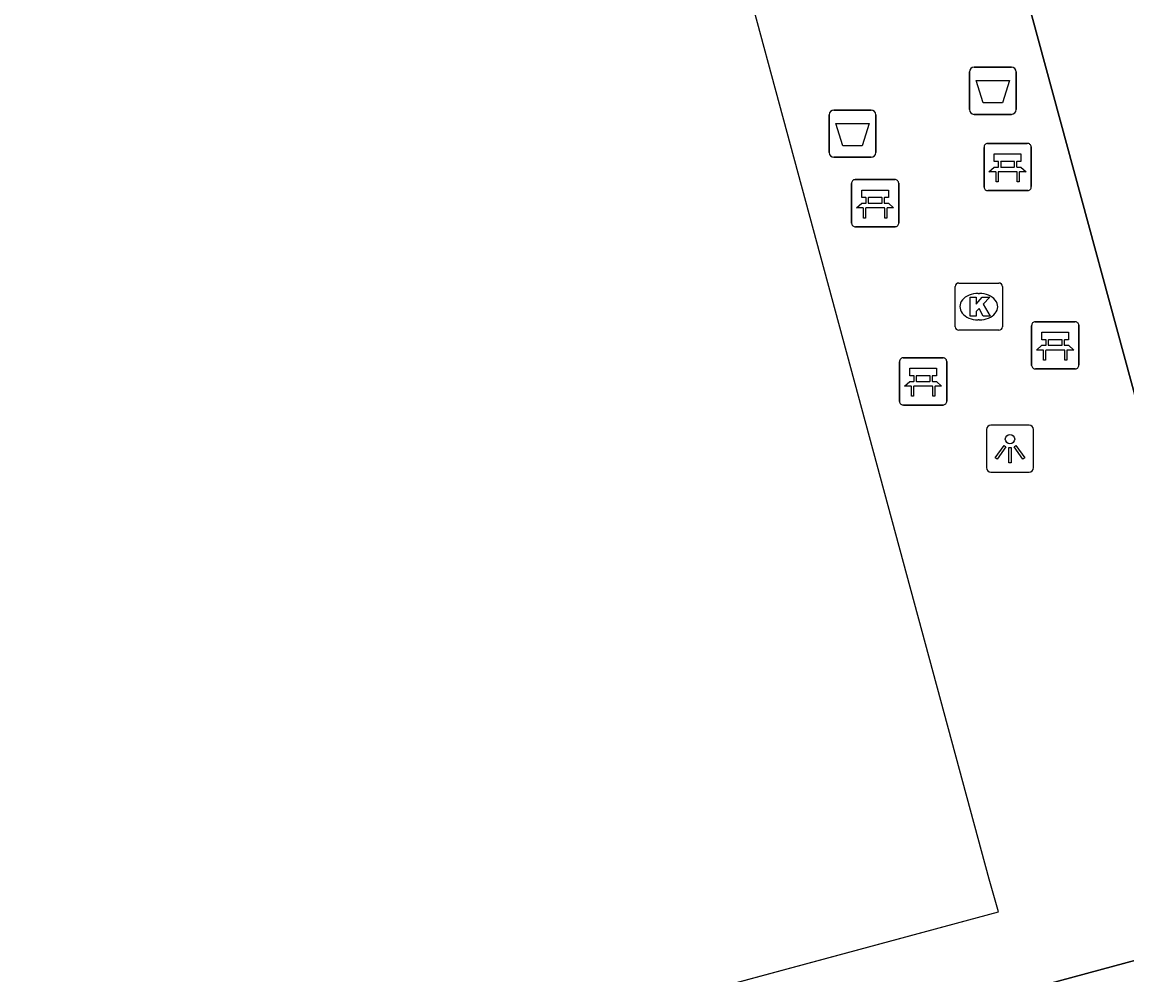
# Model space of a CAD drawing. Extents: x 159053 to 160041, y 380450 to 381422.
# Drawn here: x 159399.34 to 159422.76, y 380580.04 to 380600.23 of the extents above; entities that cross this region are included whole.
import ezdxf

# ---------------------------------------------------------------- set-up
doc = ezdxf.new("R2010")
doc.units = 0
for name, color, linetype in [('IMGEO_Afvalbak', 7, 'Continuous'), ('IMGEO_Bank', 7, 'Continuous'), ('IMGEO_Hek', 7, 'Continuous'), ('IMGEO_Kolk', 7, 'Continuous'), ('IMGEO_Lichtpunt', 7, 'Continuous'), ('IMGEO_Voetpad_open', 7, 'Continuous')]:
    doc.layers.add(name, color=color, linetype=linetype)

msp = doc.modelspace()

# ---------------------------------------------------------------- linework, layer by layer
at = {"layer": 'IMGEO_Afvalbak'}
for p, q in [((159419.422, 380598.376), (159419.422, 380599.176)), ((159419.422, 380599.176), (159419.422, 380598.376)), ((159419.522, 380599.276), (159420.312, 380599.276)), ((159420.312, 380599.276), (159419.522, 380599.276)), ((159420.412, 380599.176), (159420.412, 380598.376)), ((159420.412, 380598.376), (159420.412, 380599.176)), ((159416.449, 380597.467), (159416.449, 380598.267)), ((159416.449, 380598.267), (159416.449, 380597.467)), ((159416.549, 380598.367), (159417.339, 380598.367)), ((159417.339, 380598.367), (159416.549, 380598.367)), ((159417.439, 380598.267), (159417.439, 380597.467)), ((159417.439, 380597.467), (159417.439, 380598.267)), ((159420.312, 380598.276), (159419.522, 380598.276)), ((159419.522, 380598.276), (159420.312, 380598.276)), ((159417.339, 380597.367), (159416.549, 380597.367)), ((159416.549, 380597.367), (159417.339, 380597.367))]:
    msp.add_line(p, q, dxfattribs=at)
for points in [[(159419.565, 380598.99), (159420.269, 380598.99), (159420.12, 380598.52), (159419.714, 380598.52), (159419.565, 380598.99)], [(159416.592, 380598.081), (159417.296, 380598.081), (159417.147, 380597.611), (159416.741, 380597.611), (159416.592, 380598.081)]]:
    msp.add_lwpolyline(points, dxfattribs=at)
for centre, start, end in [((159419.522, 380599.176), 90, 180), ((159419.522, 380599.176), 90, 180), ((159420.312, 380599.176), 0, 90), ((159420.312, 380599.176), 360, 90), ((159416.549, 380598.267), 90, 180), ((159416.549, 380598.267), 90, 180), ((159417.339, 380598.267), 0, 90), ((159417.339, 380598.267), 360, 90), ((159419.522, 380598.376), 180, 270), ((159419.522, 380598.376), 180, 270), ((159420.312, 380598.376), 270, 0), ((159420.312, 380598.376), 270, 0), ((159416.549, 380597.467), 180, 270), ((159416.549, 380597.467), 180, 270), ((159417.339, 380597.467), 270, 0), ((159417.339, 380597.467), 270, 0)]:
    msp.add_arc(centre, 0.1, start, end, dxfattribs=at)
at = {"layer": 'IMGEO_Bank'}
for p, q in [((159419.732, 380596.734), (159419.732, 380597.575)), ((159419.732, 380597.575), (159419.732, 380596.734)), ((159419.807, 380597.659), (159420.648, 380597.659)), ((159420.648, 380597.659), (159419.807, 380597.659)), ((159420.732, 380597.584), (159420.732, 380596.743)), ((159420.732, 380596.743), (159420.732, 380597.584)), ((159420.373, 380597.277), (159420.091, 380597.277)), ((159420.429, 380597.057), (159420.036, 380597.057)), ((159420.041, 380597.165), (159420.041, 380597.271)), ((159420.085, 380597.271), (159420.085, 380597.165)), ((159420.091, 380597.159), (159420.373, 380597.159)), ((159420.379, 380597.165), (159420.379, 380597.271)), ((159420.423, 380597.271), (159420.423, 380597.165)), ((159416.924, 380595.968), (159416.924, 380596.809)), ((159416.924, 380596.809), (159416.924, 380595.968)), ((159416.999, 380596.893), (159417.84, 380596.893)), ((159417.84, 380596.893), (159416.999, 380596.893)), ((159417.924, 380596.818), (159417.924, 380595.977)), ((159417.924, 380595.977), (159417.924, 380596.818)), ((159420.657, 380596.659), (159419.816, 380596.659)), ((159419.816, 380596.659), (159420.657, 380596.659)), ((159417.233, 380596.399), (159417.233, 380596.505)), ((159417.277, 380596.505), (159417.277, 380596.399)), ((159417.565, 380596.511), (159417.283, 380596.511)), ((159417.283, 380596.393), (159417.565, 380596.393)), ((159417.571, 380596.399), (159417.571, 380596.505)), ((159417.615, 380596.505), (159417.615, 380596.399)), ((159417.621, 380596.291), (159417.228, 380596.291)), ((159417.849, 380595.893), (159417.008, 380595.893)), ((159417.008, 380595.893), (159417.849, 380595.893)), ((159420.741, 380592.955), (159420.741, 380593.796)), ((159420.741, 380593.796), (159420.741, 380592.955)), ((159420.816, 380593.88), (159421.657, 380593.88)), ((159421.657, 380593.88), (159420.816, 380593.88)), ((159421.741, 380593.805), (159421.741, 380592.964)), ((159421.741, 380592.964), (159421.741, 380593.805)), ((159421.05, 380593.386), (159421.05, 380593.492)), ((159421.094, 380593.492), (159421.094, 380593.386)), ((159421.382, 380593.498), (159421.1, 380593.498)), ((159421.1, 380593.38), (159421.382, 380593.38)), ((159421.388, 380593.386), (159421.388, 380593.492)), ((159421.432, 380593.492), (159421.432, 380593.386)), ((159418.016, 380593.115), (159418.857, 380593.115)), ((159418.857, 380593.115), (159418.016, 380593.115)), ((159421.438, 380593.278), (159421.045, 380593.278)), ((159417.941, 380592.19), (159417.941, 380593.031)), ((159417.941, 380593.031), (159417.941, 380592.19)), ((159418.941, 380593.04), (159418.941, 380592.199)), ((159418.941, 380592.199), (159418.941, 380593.04)), ((159421.666, 380592.88), (159420.825, 380592.88)), ((159420.825, 380592.88), (159421.666, 380592.88)), ((159418.25, 380592.621), (159418.25, 380592.727)), ((159418.294, 380592.727), (159418.294, 380592.621)), ((159418.582, 380592.733), (159418.3, 380592.733)), ((159418.3, 380592.615), (159418.582, 380592.615)), ((159418.588, 380592.621), (159418.588, 380592.727)), ((159418.632, 380592.727), (159418.632, 380592.621)), ((159418.638, 380592.513), (159418.245, 380592.513)), ((159418.866, 380592.115), (159418.025, 380592.115)), ((159418.025, 380592.115), (159418.866, 380592.115))]:
    msp.add_line(p, q, dxfattribs=at)
for points in [[(159420.035, 380597.277), (159419.949, 380597.277), (159419.949, 380597.438), (159420.512, 380597.438), (159420.512, 380597.277), (159420.429, 380597.277)], [(159419.979, 380597.057), (159419.837, 380597.057), (159419.949, 380597.159), (159420.035, 380597.159)], [(159420.029, 380597.05), (159420.029, 380596.843), (159419.986, 380596.843), (159419.986, 380597.05)], [(159420.429, 380597.159), (159420.512, 380597.159), (159420.624, 380597.057), (159420.485, 380597.057)], [(159420.479, 380597.05), (159420.479, 380596.843), (159420.435, 380596.843), (159420.435, 380597.05)], [(159417.227, 380596.511), (159417.141, 380596.511), (159417.141, 380596.672), (159417.704, 380596.672), (159417.704, 380596.511), (159417.621, 380596.511)], [(159417.171, 380596.291), (159417.029, 380596.291), (159417.141, 380596.393), (159417.227, 380596.393)], [(159417.621, 380596.393), (159417.704, 380596.393), (159417.816, 380596.291), (159417.677, 380596.291)], [(159417.221, 380596.284), (159417.221, 380596.077), (159417.178, 380596.077), (159417.178, 380596.284)], [(159417.671, 380596.284), (159417.671, 380596.077), (159417.627, 380596.077), (159417.627, 380596.284)], [(159421.044, 380593.498), (159420.958, 380593.498), (159420.958, 380593.659), (159421.521, 380593.659), (159421.521, 380593.498), (159421.438, 380593.498)], [(159420.988, 380593.278), (159420.846, 380593.278), (159420.958, 380593.38), (159421.044, 380593.38)], [(159421.438, 380593.38), (159421.521, 380593.38), (159421.633, 380593.278), (159421.494, 380593.278)], [(159421.038, 380593.271), (159421.038, 380593.064), (159420.995, 380593.064), (159420.995, 380593.271)], [(159421.488, 380593.271), (159421.488, 380593.064), (159421.444, 380593.064), (159421.444, 380593.271)], [(159418.244, 380592.733), (159418.158, 380592.733), (159418.158, 380592.894), (159418.721, 380592.894), (159418.721, 380592.733), (159418.638, 380592.733)], [(159418.188, 380592.513), (159418.046, 380592.513), (159418.158, 380592.615), (159418.244, 380592.615)], [(159418.638, 380592.615), (159418.721, 380592.615), (159418.833, 380592.513), (159418.694, 380592.513)], [(159418.238, 380592.506), (159418.238, 380592.299), (159418.195, 380592.299), (159418.195, 380592.506)], [(159418.688, 380592.506), (159418.688, 380592.299), (159418.644, 380592.299), (159418.644, 380592.506)]]:
    msp.add_lwpolyline(points, dxfattribs=at)
for centre, radius, start, end in [((159419.81, 380597.581), 0.0779, 92.4484, 184.2845), ((159419.81, 380597.581), 0.0779, 92.4484, 184.2845), ((159420.654, 380597.581), 0.0779, 2.4484, 94.2845), ((159420.654, 380597.581), 0.0779, 2.4484, 94.2845), ((159420.034, 380597.27), 0.00671, 2.8957, 87.1043), ((159420.091, 380597.27), 0.00671, 92.8957, 177.1043), ((159420.373, 380597.27), 0.00671, 2.8957, 87.1043), ((159420.43, 380597.27), 0.00671, 92.8957, 177.1043), ((159419.979, 380597.05), 0.00671, 2.8957, 87.1043), ((159420.036, 380597.05), 0.00671, 92.8957, 177.1043), ((159420.034, 380597.166), 0.00671, 272.8957, 357.1043), ((159420.091, 380597.166), 0.00671, 182.8957, 267.1043), ((159420.373, 380597.166), 0.00671, 272.8957, 357.1043), ((159420.43, 380597.166), 0.00671, 182.8957, 267.1043), ((159420.428, 380597.05), 0.00671, 2.8957, 87.1043), ((159420.485, 380597.05), 0.00671, 92.8957, 177.1043), ((159417.002, 380596.815), 0.0779, 92.4484, 184.2845), ((159417.002, 380596.815), 0.0779, 92.4484, 184.2845), ((159417.846, 380596.815), 0.0779, 2.4484, 94.2845), ((159417.846, 380596.815), 0.0779, 2.4484, 94.2845), ((159419.81, 380596.737), 0.0779, 182.4484, 274.2845), ((159419.81, 380596.737), 0.0779, 182.4484, 274.2845), ((159420.654, 380596.737), 0.0779, 272.4484, 4.2845), ((159420.654, 380596.737), 0.0779, 272.4484, 4.2845), ((159417.226, 380596.504), 0.00671, 2.8957, 87.1043), ((159417.226, 380596.4), 0.00671, 272.8957, 357.1043), ((159417.283, 380596.504), 0.00671, 92.8957, 177.1043), ((159417.283, 380596.4), 0.00671, 182.8957, 267.1043), ((159417.565, 380596.504), 0.00671, 2.8957, 87.1043), ((159417.565, 380596.4), 0.00671, 272.8957, 357.1043), ((159417.622, 380596.504), 0.00671, 92.8957, 177.1043), ((159417.622, 380596.4), 0.00671, 182.8957, 267.1043), ((159417.171, 380596.284), 0.00671, 2.8957, 87.1043), ((159417.228, 380596.284), 0.00671, 92.8957, 177.1043), ((159417.62, 380596.284), 0.00671, 2.8957, 87.1043), ((159417.677, 380596.284), 0.00671, 92.8957, 177.1043), ((159417.002, 380595.971), 0.0779, 182.4484, 274.2845), ((159417.002, 380595.971), 0.0779, 182.4484, 274.2845), ((159417.846, 380595.971), 0.0779, 272.4484, 4.2845), ((159417.846, 380595.971), 0.0779, 272.4484, 4.2845), ((159420.819, 380593.802), 0.0779, 92.4484, 184.2845), ((159420.819, 380593.802), 0.0779, 92.4484, 184.2845), ((159421.663, 380593.802), 0.0779, 2.4484, 94.2845), ((159421.663, 380593.802), 0.0779, 2.4484, 94.2845), ((159421.043, 380593.491), 0.00671, 2.8957, 87.1043), ((159421.043, 380593.387), 0.00671, 272.8957, 357.1043), ((159421.1, 380593.491), 0.00671, 92.8957, 177.1043), ((159421.1, 380593.387), 0.00671, 182.8957, 267.1043), ((159421.382, 380593.491), 0.00671, 2.8957, 87.1043), ((159421.382, 380593.387), 0.00671, 272.8957, 357.1043), ((159421.439, 380593.491), 0.00671, 92.8957, 177.1043), ((159421.439, 380593.387), 0.00671, 182.8957, 267.1043), ((159418.019, 380593.037), 0.0779, 92.4484, 184.2845), ((159418.019, 380593.037), 0.0779, 92.4484, 184.2845), ((159418.863, 380593.037), 0.0779, 2.4484, 94.2845), ((159418.863, 380593.037), 0.0779, 2.4484, 94.2845), ((159420.988, 380593.271), 0.00671, 2.8957, 87.1043), ((159421.045, 380593.271), 0.00671, 92.8957, 177.1043), ((159421.437, 380593.271), 0.00671, 2.8957, 87.1043), ((159421.494, 380593.271), 0.00671, 92.8957, 177.1043), ((159420.819, 380592.958), 0.0779, 182.4484, 274.2845), ((159420.819, 380592.958), 0.0779, 182.4484, 274.2845), ((159421.663, 380592.958), 0.0779, 272.4484, 4.2845), ((159421.663, 380592.958), 0.0779, 272.4484, 4.2845), ((159418.243, 380592.726), 0.00671, 2.8957, 87.1043), ((159418.243, 380592.622), 0.00671, 272.8957, 357.1043), ((159418.3, 380592.726), 0.00671, 92.8957, 177.1043), ((159418.3, 380592.622), 0.00671, 182.8957, 267.1043), ((159418.582, 380592.726), 0.00671, 2.8957, 87.1043), ((159418.582, 380592.622), 0.00671, 272.8957, 357.1043), ((159418.639, 380592.726), 0.00671, 92.8957, 177.1043), ((159418.639, 380592.622), 0.00671, 182.8957, 267.1043), ((159418.188, 380592.506), 0.00671, 2.8957, 87.1043), ((159418.245, 380592.506), 0.00671, 92.8957, 177.1043), ((159418.637, 380592.506), 0.00671, 2.8957, 87.1043), ((159418.694, 380592.506), 0.00671, 92.8957, 177.1043), ((159418.019, 380592.193), 0.0779, 182.4484, 274.2845), ((159418.019, 380592.193), 0.0779, 182.4484, 274.2845), ((159418.863, 380592.193), 0.0779, 272.4484, 4.2845), ((159418.863, 380592.193), 0.0779, 272.4484, 4.2845)]:
    msp.add_arc(centre, radius, start, end, dxfattribs=at)
at = {"layer": 'IMGEO_Hek'}
for points in [[(159425.367, 380583.331), (159423.745, 380589.306), (159417.429, 380612.57), (159415.878, 380618.284)], [(159419.844, 380582.068), (159418.261, 380587.917), (159411.978, 380611.14), (159410.439, 380616.826)], [(159416.517, 380573.072), (159415.161, 380578.241), (159450.507, 380587.804)], [(159385.129, 380578.922), (159386.729, 380572.996), (159386.902, 380572.418), (159413.391, 380579.576), (159420.037, 380581.372), (159419.844, 380582.068)]]:
    msp.add_lwpolyline(points, dxfattribs=at)
at = {"layer": 'IMGEO_Kolk'}
for p, q in [((159419.195, 380594.7), (159420.047, 380594.7)), ((159419.12, 380593.774), (159419.12, 380594.626)), ((159419.608, 380594.48), (159419.633, 380594.48)), ((159420.121, 380594.626), (159420.121, 380593.774)), ((159419.631, 380593.92), (159419.606, 380593.92)), ((159420.047, 380593.7), (159419.195, 380593.7))]:
    msp.add_line(p, q, dxfattribs=at)
for points in [[(159419.195, 380594.7), (159420.047, 380594.7)], [(159419.12, 380593.774), (159419.12, 380594.626)], [(159420.121, 380594.626), (159420.121, 380593.774)], [(159419.441, 380594.4), (159419.564, 380594.4), (159419.564, 380594.249), (159419.694, 380594.4), (159419.858, 380594.4), (159419.712, 380594.249), (159419.865, 380594), (159419.713, 380594), (159419.628, 380594.164), (159419.564, 380594.097), (159419.564, 380594), (159419.441, 380594), (159419.441, 380594.4)], [(159420.047, 380593.7), (159419.195, 380593.7)]]:
    msp.add_lwpolyline(points, dxfattribs=at)
for centre, start, end in [((159419.197, 380594.624), 91.552, 178.448), ((159419.197, 380594.624), 91.552, 178.448), ((159420.045, 380594.624), 1.552, 88.448), ((159420.045, 380594.624), 1.552, 88.448), ((159419.197, 380593.776), 181.552, 268.448), ((159419.197, 380593.776), 181.552, 268.448), ((159420.045, 380593.776), 271.552, 358.448), ((159420.045, 380593.776), 271.552, 358.448)]:
    msp.add_arc(centre, 0.0765, start, end, dxfattribs=at)
for centre, major_axis, ratio, start_param, end_param in [((159419.607, 380594.2), (-0.387, 0.002), 0.722429, 4.712389, 7.853982), ((159419.632, 380594.2), (-0.39, 0.002), 0.717154, 1.570796, 4.712389)]:
    msp.add_ellipse(centre, major_axis=major_axis, ratio=ratio, start_param=start_param, end_param=end_param, dxfattribs=at)
at = {"layer": 'IMGEO_Lichtpunt'}
for p, q in [((159420.685, 380591.69), (159419.877, 380591.69)), ((159420.685, 380591.69), (159419.877, 380591.69)), ((159419.783, 380591.595), (159419.783, 380590.788)), ((159419.783, 380591.595), (159419.783, 380590.788)), ((159420.779, 380590.788), (159420.779, 380591.595)), ((159420.779, 380590.788), (159420.779, 380591.595)), ((159419.877, 380590.694), (159420.685, 380590.694)), ((159419.877, 380590.694), (159420.685, 380590.694))]:
    msp.add_line(p, q, dxfattribs=at)
for points in [[(159420.157, 380591.259), (159420.196, 380591.231), (159420.008, 380590.969), (159419.97, 380590.996), (159420.157, 380591.259)], [(159420.259, 380591.211), (159420.306, 380591.211), (159420.306, 380590.889), (159420.259, 380590.889), (159420.259, 380591.211)], [(159420.369, 380591.231), (159420.407, 380591.258), (159420.594, 380590.996), (159420.555, 380590.968), (159420.369, 380591.231)]]:
    msp.add_lwpolyline(points, dxfattribs=at)
msp.add_circle((159420.282, 380591.393), 0.0994, dxfattribs=at)
for centre, start, end in [((159419.877, 380591.595), 90, 180), ((159419.877, 380591.595), 90, 180), ((159420.685, 380591.595), 0, 90), ((159420.685, 380591.595), 0, 90), ((159419.877, 380590.788), 180, 270), ((159419.877, 380590.788), 180, 270), ((159420.685, 380590.788), 270, 0), ((159420.685, 380590.788), 270, 360)]:
    msp.add_arc(centre, 0.0946, start, end, dxfattribs=at)
at = {"layer": 'IMGEO_Voetpad_open'}
for points in [[(159415.878, 380618.284), (159417.429, 380612.57), (159423.745, 380589.306), (159425.367, 380583.331), (159425.519, 380582.771), (159458.856, 380591.727)], [(159413.415, 380579.583), (159420.037, 380581.372), (159419.844, 380582.068), (159418.261, 380587.917), (159411.978, 380611.14), (159410.439, 380616.826)], [(159450.507, 380587.804), (159415.161, 380578.241), (159416.517, 380573.072), (159417.331, 380569.97)]]:
    msp.add_lwpolyline(points, dxfattribs=at)

doc.saveas('drawing.dxf')
